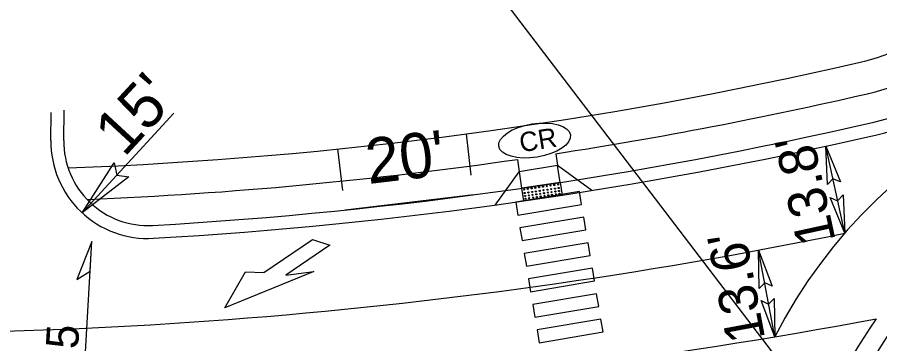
# Model space of a CAD drawing. Extents: x 2010838 to 2015151, y 441905 to 447792.
# Drawn here: x 2011779.2 to 2011912.5, y 445022.6 to 445073.1 of the extents above; entities that cross this region are included whole.
import ezdxf

# ---------------------------------------------------------------- set-up
doc = ezdxf.new("R2010")
doc.units = 0
for name, color, linetype in [('A-Wall-Abov', 7, 'Continuous'), ('A-Wall-Blow', 7, 'Continuous'), ('A-Wall-Comp', 7, 'Continuous'), ('B-Sheet Number', 7, 'Continuous'), ('C-Grave Plots', 7, 'Continuous'), ('Default_10ft_LIDAR_Contou', 7, 'Continuous'), ('HATCH', 7, 'Continuous'), ('s-Existing Major', 7, 'Continuous'), ('S-Existing Minor', 7, 'Continuous'), ('S-overhead electric', 7, 'Continuous'), ('TEXT-LG', 7, 'Continuous'), ('TEXT-MED', 7, 'Continuous'), ('X2', 7, 'Continuous'), ('X4', 7, 'Continuous')]:
    doc.layers.add(name, color=color, linetype=linetype)

msp = doc.modelspace()

# ---------------------------------------------------------------- linework, layer by layer
at = {"layer": 'A-Wall-Abov'}
for p, q in [((2011817.27, 445033.6), (2011824.83, 445038.73)), ((2011827.52, 445037.84), (2011820.72, 445033.22)), ((2011824.83, 445038.73), (2011827.52, 445037.84)), ((2011825.02, 445033.77), (2011811.28, 445028.18)), ((2011811.28, 445028.18), (2011814.45, 445033.75)), ((2011814.45, 445033.75), (2011817.27, 445033.6)), ((2011820.72, 445033.22), (2011825.02, 445033.77))]:
    msp.add_line(p, q, dxfattribs=at)
at = {"layer": 'A-Wall-Blow'}
msp.add_line((2011789.09, 445011.06), (2011790.71, 445038.43), dxfattribs=at)
at = {"layer": 'A-Wall-Comp'}
msp.add_lwpolyline([(2011790.71, 445038.43), (2011788.36, 445032.56), (2011790.44, 445033.81)], close=True, dxfattribs=at)
at = {"layer": 'B-Sheet Number'}
for p, q in [((2011849.37, 445048.64), (2011848.61, 445055.05)), ((2011829.5, 445046.31), (2011828.75, 445052.71))]:
    msp.add_line(p, q, dxfattribs=at)
at = {"layer": 'Default_10ft_LIDAR_Contou'}
for p, q in [((2011697.89, 445280.7), (2011917.77, 444992.65)), ((2011827.11, 445040.99), (2011827.11, 445040.99)), ((2011827.51, 445041.03), (2011827.51, 445041.03))]:
    msp.add_line(p, q, dxfattribs=at)
at = {"layer": 'HATCH'}
for p, q in [((2011866.1, 445046.12), (2011856.24, 445044.47)), ((2011866.43, 445044.15), (2011866.1, 445046.12)), ((2011856.24, 445044.47), (2011856.57, 445042.5)), ((2011856.57, 445042.5), (2011866.43, 445044.15)), ((2011866.76, 445042.18), (2011856.9, 445040.53)), ((2011867.09, 445040.21), (2011866.76, 445042.18)), ((2011856.9, 445040.53), (2011857.23, 445038.55)), ((2011857.23, 445038.55), (2011867.09, 445040.21)), ((2011867.42, 445038.23), (2011857.56, 445036.58)), ((2011867.75, 445036.26), (2011867.42, 445038.23)), ((2011857.56, 445036.58), (2011857.89, 445034.61)), ((2011857.89, 445034.61), (2011867.75, 445036.26)), ((2011868.09, 445034.29), (2011858.22, 445032.64)), ((2011868.42, 445032.32), (2011868.09, 445034.29)), ((2011858.22, 445032.64), (2011858.55, 445030.66)), ((2011858.55, 445030.66), (2011868.42, 445032.32)), ((2011868.75, 445030.35), (2011858.89, 445028.69)), ((2011869.08, 445028.37), (2011868.75, 445030.35)), ((2011858.89, 445028.69), (2011859.22, 445026.72)), ((2011859.22, 445026.72), (2011869.08, 445028.37)), ((2011869.41, 445026.4), (2011859.55, 445024.75)), ((2011869.74, 445024.43), (2011869.41, 445026.4)), ((2011859.55, 445024.75), (2011859.88, 445022.77)), ((2011859.88, 445022.77), (2011869.74, 445024.43))]:
    msp.add_line(p, q, dxfattribs=at)
msp.add_circle((2011967.46, 444987.16), 65, dxfattribs=at)
for centre, radius, start, end in [((2011967.46, 444987.16), 80, 77.8866, 152.8308), ((2011754.52, 445784.21), 760, 267.05781, 281.58322)]:
    msp.add_arc(centre, radius, start, end, dxfattribs=at)
at = {"layer": 's-Existing Major'}
for points in [[(2011904.45, 445047.21), (2011904.18, 445053.14), (2011906.45, 445047.61), (2011905.28, 445048.12)], [(2011796.43, 445048.42), (2011789.18, 445042.85), (2011794.15, 445050.59), (2011794.54, 445048.66)], [(2011906.86, 445045.62), (2011907.12, 445039.69), (2011904.85, 445045.21), (2011906.02, 445044.7)], [(2011893.88, 445031.14), (2011893.8, 445037.08), (2011895.9, 445031.49), (2011894.74, 445032.03)], [(2011896.21, 445029.63), (2011896.29, 445023.69), (2011894.19, 445029.28), (2011895.35, 445028.74)]]:
    msp.add_lwpolyline(points, close=True, dxfattribs=at)
at = {"layer": 'S-Existing Minor'}
for p, q in [((2011789.18, 445042.85), (2011803.36, 445058.22)), ((2011907.12, 445039.69), (2011904.18, 445053.14)), ((2011896.29, 445023.69), (2011893.8, 445037.08))]:
    msp.add_line(p, q, dxfattribs=at)
at = {"layer": 'S-overhead electric'}
msp.add_line((2011784.36, 445054.04), (2011784.4, 445058.33), dxfattribs=at)
for centre, radius, start, end in [((2011902.16, 445097.78), 44, 283.0186, 309.2044), ((2011762.27, 445702.82), 665, 273.27084, 283.01865), ((2011799.36, 445053.88), 15, 179.3774, 273.2708), ((2011756.91, 445862.19), 850, 267.05781, 280.51025), ((2011967.46, 444987.16), 68, 144.7094, 167.8)]:
    msp.add_arc(centre, radius, start, end, dxfattribs=at)
at = {"layer": 'TEXT-LG'}
for p, q in [((2011856.5, 445051.1), (2011856.78, 445049.18)), ((2011862.42, 445051.98), (2011862.7, 445050.13)), ((2011862.7, 445050.13), (2011856.78, 445049.18)), ((2011863.11, 445047.53), (2011862.7, 445050.13)), ((2011868, 445046.28), (2011862.7, 445050.13)), ((2011853.05, 445044.04), (2011856.78, 445049.18)), ((2011857.2, 445046.65), (2011856.82, 445049.19)), ((2011863.13, 445047.54), (2011857.2, 445046.65)), ((2011863.13, 445047.54), (2011863.43, 445045.56)), ((2011857.49, 445044.67), (2011857.2, 445046.65)), ((2011863.43, 445045.56), (2011857.49, 445044.67))]:
    msp.add_line(p, q, dxfattribs=at)
for centre in [(2011859.86, 445046.79), (2011860.46, 445046.88), (2011861.06, 445046.97), (2011861.63, 445047.05), (2011862.22, 445047.14), (2011862.79, 445047.22), (2011857.54, 445046.45), (2011857.63, 445045.9), (2011857.69, 445045.45), (2011858.11, 445046.53), (2011858.2, 445045.99), (2011858.26, 445045.53), (2011858.7, 445046.62), (2011858.79, 445046.07), (2011858.85, 445045.62), (2011859.27, 445046.7), (2011859.36, 445046.16), (2011859.42, 445045.7), (2011859.95, 445046.24), (2011860.01, 445045.79), (2011860.55, 445046.34), (2011860.62, 445045.88), (2011860.69, 445045.46), (2011861.15, 445046.42), (2011861.21, 445045.97), (2011861.28, 445045.54), (2011861.72, 445046.51), (2011861.78, 445046.05), (2011861.85, 445045.63), (2011862.31, 445046.59), (2011862.37, 445046.14), (2011862.44, 445045.71), (2011862.88, 445046.68), (2011862.94, 445046.22), (2011863.01, 445045.8), (2011857.76, 445045.03), (2011858.33, 445045.11), (2011858.93, 445045.2), (2011859.49, 445045.28), (2011860.09, 445045.37)]:
    msp.add_circle(centre, 0.0869, dxfattribs=at)
for centre, radius, start, end in [((2011902.16, 445097.78), 32.5, 283.0186, 309.2044), ((2011902.16, 445097.78), 37.5, 283.0186, 309.2044), ((2011762.27, 445702.82), 653.5, 272.17018, 283.01865), ((2011762.27, 445702.82), 658.5, 278.74762, 283.01865), ((2011762.27, 445702.82), 658.5, 272.40941, 278.22713)]:
    msp.add_arc(centre, radius, start, end, dxfattribs=at)
at = {"layer": 'TEXT-MED'}
msp.add_line((2011786.36, 445054.02), (2011786.41, 445058.68), dxfattribs=at)
for centre, radius, start, end in [((2011902.16, 445097.78), 42, 283.0186, 309.2044), ((2011762.27, 445702.82), 663, 273.27084, 283.01865), ((2011799.36, 445053.88), 13, 179.3774, 273.2708)]:
    msp.add_arc(centre, radius, start, end, dxfattribs=at)
at = {"layer": 'X2'}
msp.add_line((2011829.85, 445043.32), (2011849.72, 445045.66), dxfattribs=at)
at = {"layer": 'X4'}
msp.add_ellipse((2011859.15, 445054.01), major_axis=(5.54, 0.88), ratio=0.462467, dxfattribs=at)

# ---------------------------------------------------------------- texts
at = {"layer": 'A-Wall-Blow'}
msp.add_text('.025', height=5, rotation=86.6264, dxfattribs=at).set_placement((2011788.01, 445012.43))
at = {"layer": 'C-Grave Plots'}
for s, height, rotation, p in [("15'", 7, 47.3016, (2011795.69, 445051.3)), ("20'", 7, 6.7293, (2011833.47, 445047.29)), ("13.8'", 6, 102.3217, (2011905.73, 445038.55)), ("13.6'", 6, 100.5597, (2011894.83, 445023.4))]:
    msp.add_text(s, height=height, rotation=rotation, dxfattribs=at).set_placement(p)
at = {"layer": 'X4'}
msp.add_text('CR', height=3, rotation=9.027, dxfattribs=at).set_placement((2011857.06, 445052.18))

doc.saveas('drawing.dxf')
